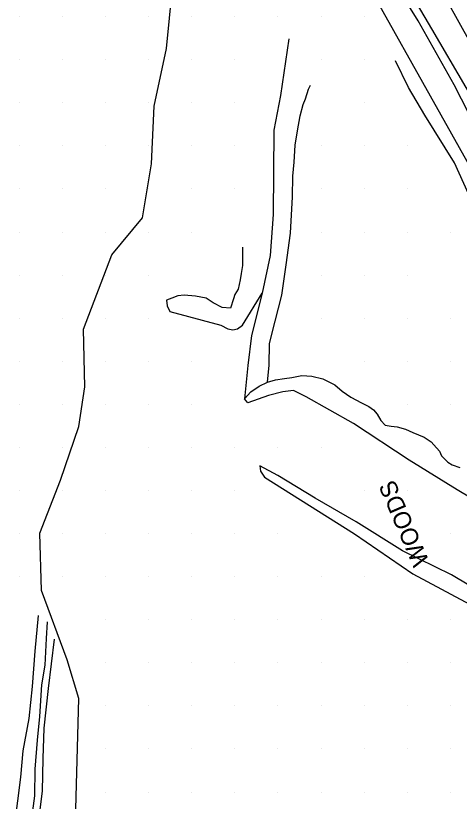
# Model space of a CAD drawing. Extents: x 1548934 to 1561348, y 809680 to 824075.
# Drawn here: x 1551839.2 to 1551942.1, y 810277.8 to 810460.2 of the extents above; entities that cross this region are included whole.
import ezdxf

# ---------------------------------------------------------------- set-up
doc = ezdxf.new("R2010")
doc.units = 0
for name, color, linetype in [('E_NCDOT_Vertical_Profile_Ground_Line', 7, 'Continuous'), ('Exist DTM QL2 LIDAR Elevation Point', 7, 'Continuous'), ('Exist Vegetation Woods Line', 7, 'Continuous'), ('Exist Vegetation Woods Line Text', 7, 'Continuous'), ('P_NCDOT_Vertical_Profile_Grade_Minor_Road', 7, 'Continuous'), ('PH Exist DTM Breakline', 7, 'Continuous')]:
    doc.layers.add(name, color=color, linetype=linetype)

msp = doc.modelspace()

# ---------------------------------------------------------------- linework, layer by layer
at = {"layer": 'E_NCDOT_Vertical_Profile_Ground_Line'}
for points in [[(1552269.12, 810011.85), (1552259.92, 810023.16), (1552240.77, 810045.39), (1552214.34, 810080.42), (1552187.87, 810115.32), (1552162.13, 810150.99), (1552135.64, 810187.58), (1552109.72, 810225.45), (1552084.15, 810264.06), (1552058.91, 810303.06), (1552035.06, 810342.6), (1552011.64, 810381.93), (1551989.04, 810421.64), (1551966.75, 810462.54), (1551944.7, 810504.81), (1551922.38, 810547.42), (1551904.22, 810585.98), (1551891.94, 810609.51), (1551888.01, 810619.12)], [(1552253.41, 809998.89), (1552244.07, 810010.35), (1552226, 810034.01), (1552199.08, 810069.05), (1552172.73, 810104.35), (1552146.5, 810139.67), (1552120.17, 810176.34), (1552094.24, 810214.53), (1552068.08, 810253.47), (1552042.84, 810293.18), (1552018.16, 810332.72), (1551995.31, 810372.57), (1551972.35, 810412.52), (1551950.07, 810453.78), (1551927.46, 810496.24), (1551905.62, 810539.48), (1551886.94, 810576.33), (1551876.35, 810599.17), (1551872.14, 810607.03)]]:
    msp.add_open_spline(points, degree=3, dxfattribs=at)
at = {"layer": 'Exist DTM QL2 LIDAR Elevation Point'}
for p, q in [((1551840.01, 810459.97), (1551840.01, 810459.97)), ((1551850.01, 810459.97), (1551850.01, 810459.97)), ((1551860.01, 810459.97), (1551860.01, 810459.97)), ((1551870.01, 810459.97), (1551870.01, 810459.97)), ((1551880.01, 810459.97), (1551880.01, 810459.97)), ((1551890.01, 810459.97), (1551890.01, 810459.97)), ((1551900.01, 810459.97), (1551900.01, 810459.97)), ((1551910.01, 810459.97), (1551910.01, 810459.97)), ((1551920.01, 810459.97), (1551920.01, 810459.97)), ((1551840.01, 810449.97), (1551840.01, 810449.97)), ((1551850.01, 810449.97), (1551850.01, 810449.97)), ((1551860.01, 810449.97), (1551860.01, 810449.97)), ((1551870.01, 810449.97), (1551870.01, 810449.97)), ((1551880.01, 810449.97), (1551880.01, 810449.97)), ((1551890.01, 810449.97), (1551890.01, 810449.97)), ((1551910.01, 810449.97), (1551910.01, 810449.97)), ((1551920.01, 810449.97), (1551920.01, 810449.97)), ((1551840.01, 810439.97), (1551840.01, 810439.97)), ((1551850.01, 810439.97), (1551850.01, 810439.97)), ((1551860.01, 810439.97), (1551860.01, 810439.97)), ((1551870.01, 810439.97), (1551870.01, 810439.97)), ((1551880.01, 810439.97), (1551880.01, 810439.97)), ((1551890.01, 810439.97), (1551890.01, 810439.97)), ((1551920.01, 810439.97), (1551920.01, 810439.97)), ((1551840.01, 810429.97), (1551840.01, 810429.97)), ((1551850.01, 810429.97), (1551850.01, 810429.97)), ((1551860.01, 810429.97), (1551860.01, 810429.97)), ((1551870.01, 810429.97), (1551870.01, 810429.97)), ((1551880.01, 810429.97), (1551880.01, 810429.97)), ((1551890.01, 810429.97), (1551890.01, 810429.97)), ((1551910.01, 810429.97), (1551910.01, 810429.97)), ((1551920.01, 810429.97), (1551920.01, 810429.97)), ((1551930.01, 810429.97), (1551930.01, 810429.97)), ((1551840.01, 810419.96), (1551840.01, 810419.96)), ((1551850.01, 810419.96), (1551850.01, 810419.96)), ((1551860.01, 810419.96), (1551860.01, 810419.96)), ((1551870.01, 810419.96), (1551870.01, 810419.96)), ((1551880.01, 810419.96), (1551880.01, 810419.96)), ((1551890.01, 810419.96), (1551890.01, 810419.96)), ((1551910.01, 810419.96), (1551910.01, 810419.96)), ((1551920.01, 810419.96), (1551920.01, 810419.96)), ((1551930.01, 810419.96), (1551930.01, 810419.96)), ((1551840.01, 810409.96), (1551840.01, 810409.96)), ((1551850.01, 810409.96), (1551850.01, 810409.96)), ((1551860.01, 810409.96), (1551860.01, 810409.96)), ((1551870.01, 810409.96), (1551870.01, 810409.96)), ((1551880.01, 810409.96), (1551880.01, 810409.96)), ((1551910.01, 810409.96), (1551910.01, 810409.96)), ((1551920.01, 810409.96), (1551920.01, 810409.96)), ((1551930.01, 810409.96), (1551930.01, 810409.96)), ((1551940.01, 810409.96), (1551940.01, 810409.96)), ((1551840.01, 810399.96), (1551840.01, 810399.96)), ((1551850.01, 810399.96), (1551850.01, 810399.96)), ((1551860.01, 810399.96), (1551860.01, 810399.96)), ((1551870.01, 810399.96), (1551870.01, 810399.96)), ((1551910.01, 810399.96), (1551910.01, 810399.96)), ((1551920.01, 810399.96), (1551920.01, 810399.96)), ((1551930.01, 810399.96), (1551930.01, 810399.96)), ((1551840.01, 810389.96), (1551840.01, 810389.96)), ((1551850.01, 810389.96), (1551850.01, 810389.96)), ((1551860.01, 810389.96), (1551860.01, 810389.96)), ((1551870.01, 810389.96), (1551870.01, 810389.96)), ((1551910.01, 810389.96), (1551910.01, 810389.96)), ((1551920.01, 810389.96), (1551920.01, 810389.96)), ((1551930.01, 810389.96), (1551930.01, 810389.96)), ((1551940.01, 810389.96), (1551940.01, 810389.96)), ((1551840.01, 810379.96), (1551840.01, 810379.96)), ((1551850.01, 810379.96), (1551850.01, 810379.96)), ((1551860.01, 810379.96), (1551860.01, 810379.96)), ((1551870.01, 810379.96), (1551870.01, 810379.96)), ((1551880.01, 810379.96), (1551880.01, 810379.96)), ((1551920.01, 810379.96), (1551920.01, 810379.96)), ((1551930.01, 810379.96), (1551930.01, 810379.96)), ((1551940.01, 810379.96), (1551940.01, 810379.96)), ((1551840.01, 810369.96), (1551840.01, 810369.96)), ((1551850.01, 810369.96), (1551850.01, 810369.96)), ((1551860.01, 810369.96), (1551860.01, 810369.96)), ((1551870.01, 810369.96), (1551870.01, 810369.96)), ((1551880.01, 810369.96), (1551880.01, 810369.96)), ((1551930.01, 810369.96), (1551930.01, 810369.96)), ((1551940.01, 810369.96), (1551940.01, 810369.96)), ((1551840.01, 810359.96), (1551840.01, 810359.96)), ((1551850.01, 810359.96), (1551850.01, 810359.96)), ((1551860.01, 810359.96), (1551860.01, 810359.96)), ((1551870.01, 810359.96), (1551870.01, 810359.96)), ((1551880.01, 810359.96), (1551880.01, 810359.96)), ((1551890.01, 810359.96), (1551890.01, 810359.96)), ((1551900.01, 810359.96), (1551900.01, 810359.96)), ((1551910.01, 810359.96), (1551910.01, 810359.96)), ((1551840.01, 810349.96), (1551840.01, 810349.96)), ((1551850.01, 810349.96), (1551850.01, 810349.96)), ((1551860.01, 810349.96), (1551860.01, 810349.96)), ((1551870.01, 810349.96), (1551870.01, 810349.96)), ((1551880.01, 810349.96), (1551880.01, 810349.96)), ((1551890.01, 810349.96), (1551890.01, 810349.96)), ((1551920.01, 810349.96), (1551920.01, 810349.96)), ((1551930.01, 810349.96), (1551930.01, 810349.96)), ((1551840.01, 810339.96), (1551840.01, 810339.96)), ((1551850.01, 810339.96), (1551850.01, 810339.96)), ((1551860.01, 810339.96), (1551860.01, 810339.96)), ((1551870.01, 810339.96), (1551870.01, 810339.96)), ((1551880.01, 810339.96), (1551880.01, 810339.96)), ((1551890.01, 810339.96), (1551890.01, 810339.96)), ((1551900.01, 810339.96), (1551900.01, 810339.96)), ((1551940.01, 810339.96), (1551940.01, 810339.96)), ((1551840.01, 810329.96), (1551840.01, 810329.96)), ((1551850.01, 810329.96), (1551850.01, 810329.96)), ((1551860.01, 810329.96), (1551860.01, 810329.96)), ((1551870.01, 810329.96), (1551870.01, 810329.96)), ((1551880.01, 810329.96), (1551880.01, 810329.96)), ((1551890.01, 810329.96), (1551890.01, 810329.96)), ((1551900.01, 810329.96), (1551900.01, 810329.96)), ((1551910.01, 810329.96), (1551910.01, 810329.96)), ((1551920.01, 810329.96), (1551920.01, 810329.96)), ((1551860.01, 810319.96), (1551860.01, 810319.96)), ((1551870.01, 810319.96), (1551870.01, 810319.96)), ((1551880.01, 810319.96), (1551880.01, 810319.96)), ((1551890.01, 810319.96), (1551890.01, 810319.96)), ((1551900.01, 810319.96), (1551900.01, 810319.96)), ((1551910.01, 810319.96), (1551910.01, 810319.96)), ((1551920.01, 810319.96), (1551920.01, 810319.96)), ((1551930.01, 810319.96), (1551930.01, 810319.96)), ((1551940.01, 810319.96), (1551940.01, 810319.96)), ((1551860.01, 810309.96), (1551860.01, 810309.96)), ((1551870.01, 810309.96), (1551870.01, 810309.96)), ((1551880.01, 810309.96), (1551880.01, 810309.96)), ((1551890.01, 810309.96), (1551890.01, 810309.96)), ((1551900.01, 810309.96), (1551900.01, 810309.96)), ((1551910.01, 810309.96), (1551910.01, 810309.96)), ((1551920.01, 810309.96), (1551920.01, 810309.96)), ((1551930.01, 810309.96), (1551930.01, 810309.96)), ((1551940.01, 810309.96), (1551940.01, 810309.96)), ((1551860.01, 810299.96), (1551860.01, 810299.96)), ((1551870.01, 810299.96), (1551870.01, 810299.96)), ((1551880.01, 810299.96), (1551880.01, 810299.96)), ((1551890.01, 810299.96), (1551890.01, 810299.96)), ((1551900.01, 810299.96), (1551900.01, 810299.96)), ((1551910.01, 810299.96), (1551910.01, 810299.96)), ((1551920.01, 810299.96), (1551920.01, 810299.96)), ((1551930.01, 810299.96), (1551930.01, 810299.96)), ((1551940.01, 810299.96), (1551940.01, 810299.96)), ((1551860.01, 810289.95), (1551860.01, 810289.95)), ((1551870.01, 810289.95), (1551870.01, 810289.95)), ((1551880.01, 810289.95), (1551880.01, 810289.95)), ((1551890.01, 810289.95), (1551890.01, 810289.95)), ((1551900.01, 810289.95), (1551900.01, 810289.95)), ((1551910.01, 810289.95), (1551910.01, 810289.95)), ((1551920.01, 810289.95), (1551920.01, 810289.95)), ((1551930.01, 810289.95), (1551930.01, 810289.95)), ((1551940.01, 810289.95), (1551940.01, 810289.95)), ((1551860.01, 810279.95), (1551860.01, 810279.95)), ((1551870.01, 810279.95), (1551870.01, 810279.95)), ((1551880.01, 810279.95), (1551880.01, 810279.95)), ((1551890.01, 810279.95), (1551890.01, 810279.95)), ((1551900.01, 810279.95), (1551900.01, 810279.95)), ((1551910.01, 810279.95), (1551910.01, 810279.95)), ((1551920.01, 810279.95), (1551920.01, 810279.95)), ((1551930.01, 810279.95), (1551930.01, 810279.95)), ((1551940.01, 810279.95), (1551940.01, 810279.95))]:
    msp.add_line(p, q, dxfattribs=at)
at = {"layer": 'Exist Vegetation Woods Line'}
for points in [[(1551909.09, 810488.42), (1551948.76, 810417.59), (1551964.05, 810390.78), (1551976.83, 810365.17), (1552005.87, 810320.72), (1552010.62, 810310.8), (1552011.79, 810301.68), (1552006.16, 810294.64), (1551995.36, 810284.54), (1551938.37, 810238.19)], [(1551852.87, 810267.35), (1551853.8, 810301.67), (1551851.13, 810310.61), (1551845.21, 810326.7), (1551844.78, 810340.08), (1551849.58, 810352.37), (1551853.82, 810364.81), (1551855.23, 810373.98), (1551854.95, 810387.41), (1551861.46, 810404.65), (1551868.61, 810413.27), (1551870.72, 810425.82), (1551871.32, 810439.21), (1551874.19, 810452.55), (1551875.55, 810466.74)]]:
    msp.add_lwpolyline(points, dxfattribs=at)
at = {"layer": 'P_NCDOT_Vertical_Profile_Grade_Minor_Road'}
msp.add_open_spline([(1551879.82, 810614.21), (1551884.04, 810605.38), (1551895.16, 810581.81), (1551913.82, 810543.91), (1551935.87, 810500.72), (1551958.31, 810458.4), (1551980.95, 810417.47), (1552003.45, 810377.53), (1552026.54, 810337.94), (1552050.88, 810298.39), (1552075.93, 810258.79), (1552101.83, 810219.9), (1552127.9, 810181.92), (1552154.01, 810145.19), (1552180.07, 810109.84), (1552206.52, 810074.71), (1552233.37, 810039.85), (1552251.61, 810016.53), (1552260.84, 810005.28)], degree=3, dxfattribs=at)
at = {"layer": 'PH Exist DTM Breakline'}
for points in [[(1551900.66, 810535.28), (1551921.25, 810497.2), (1551933.34, 810474.29), (1551947.61, 810448.55), (1551960.63, 810425.09), (1551971.32, 810406.71), (1551989.65, 810374.75), (1552011.76, 810338.01), (1552027.69, 810311.76), (1552035.63, 810297.77), (1552036.31, 810295.88), (1552036.56, 810293.53), (1552036.06, 810290.99), (1552035.15, 810285.03)], [(1552020.55, 810277.4), (1552024.63, 810280.31), (1552028.66, 810283.04), (1552030.19, 810284.77), (1552031.59, 810287.04), (1552032.55, 810289.64), (1552032.66, 810292.49), (1552032.27, 810295.68), (1552030.13, 810300.63), (1552025.22, 810309.58), (1552012.61, 810329.52), (1552003.81, 810343.77), (1551993.5, 810360), (1551984.2, 810375.52), (1551973.98, 810392.98), (1551965.16, 810407.75), (1551960.22, 810415.41), (1551952.77, 810427.98), (1551943.69, 810443.48), (1551935.71, 810457.1), (1551929.06, 810468.5)], [(1551949.36, 810427.61), (1551940.87, 810444.11), (1551932.56, 810459.02), (1551927.03, 810467.91)], [(1551902.52, 810454.78), (1551900.65, 810441.64), (1551899.08, 810433.63), (1551898.92, 810414.03), (1551898.19, 810404.48), (1551896.36, 810395.78), (1551893.9, 810385.91), (1551893, 810378.94), (1551892.28, 810371.24)], [(1551955.38, 810392.21), (1551950.71, 810402.63), (1551948.26, 810409.28), (1551944.26, 810418.85), (1551940.96, 810426.01), (1551934.08, 810437.05), (1551930.29, 810443.51), (1551927.26, 810449.73)], [(1551897.6, 810375.13), (1551897.98, 810379.03), (1551898.1, 810384.08), (1551899.35, 810389.25), (1551900.89, 810395.26), (1551901.91, 810402.33), (1551902.96, 810409.72), (1551903.36, 810418.12), (1551903.5, 810422.89), (1551903.8, 810426.17), (1551904.03, 810430.09), (1551904.53, 810433.44), (1551905.14, 810436.9), (1551905.87, 810439.6), (1551906.44, 810440.9), (1551907.12, 810443.14), (1551907.54, 810444.03)], [(1551891.8, 810406.47), (1551891.78, 810402.19), (1551891.49, 810400.31), (1551891.28, 810398.84), (1551890.8, 810396.67), (1551890.06, 810395.45), (1551889.75, 810394.45), (1551888.98, 810392.26), (1551887.09, 810392.4), (1551885, 810393.5), (1551883.35, 810394.61), (1551880.9, 810395.06), (1551878.3, 810395.31), (1551876.81, 810395.15), (1551875.37, 810394.64), (1551874.15, 810394.13), (1551874.34, 810392.79), (1551874.93, 810391.53), (1551886.78, 810388.31), (1551888.4, 810387.48), (1551889.53, 810387.22), (1551890.62, 810387.46), (1551891.79, 810388.32), (1551896.36, 810395.78)], [(1551950.94, 810344.52), (1551941.57, 810350.1), (1551930.48, 810356.99), (1551917.56, 810365.51), (1551906.57, 810371.69), (1551903.62, 810373.15), (1551901.14, 810372.85), (1551897.84, 810371.97), (1551893.07, 810370.27), (1551892.28, 810371.24), (1551893.76, 810372.87), (1551895.64, 810374.21), (1551897.6, 810375.13), (1551899.48, 810375.65), (1551901.52, 810375.94), (1551903.21, 810376.17), (1551905.55, 810376.64), (1551907.88, 810376.51), (1551910.46, 810375.88), (1551913.24, 810374.51), (1551914.94, 810373.05), (1551916.92, 810371.62), (1551919.39, 810370.29), (1551921.08, 810369.49), (1551922.19, 810368.64), (1551923.05, 810367.69), (1551923.87, 810366.21), (1551924.93, 810365.11), (1551926.27, 810364.85), (1551927.7, 810364.77), (1551929.6, 810364.2), (1551931.29, 810363.4), (1551933.95, 810362.36), (1551935.53, 810361.22), (1551936.21, 810360.58), (1551937.47, 810359.11), (1551937.93, 810358.02), (1551939.41, 810356.56), (1551940.46, 810355.9), (1551942.23, 810355.28)], [(1551948.3, 810325.61), (1551940.27, 810330.34), (1551928.9, 810335.95), (1551918.17, 810342.67), (1551908.69, 810348.14), (1551900.01, 810353.45), (1551895.81, 810355.71), (1551895.97, 810354.44), (1551896.92, 810353.01), (1551917.76, 810339.87), (1551931.32, 810330.62), (1551946.81, 810322.35)], [(1551837.13, 810259.64), (1551839.02, 810272.43), (1551840.38, 810283.37), (1551840.94, 810289.51), (1551842.31, 810297.05), (1551843.06, 810304.46), (1551843.72, 810312.67), (1551844.51, 810320.92)], [(1551840.01, 810259.95), (1551841.86, 810267.95), (1551842.96, 810273.92), (1551843.65, 810279.08), (1551843.71, 810285.28), (1551844.22, 810292.02), (1551844.8, 810297.51), (1551845.26, 810304.82), (1551846.01, 810309.4), (1551846.31, 810315.6), (1551846.54, 810319.43)], [(1551848.08, 810315.4), (1551846.72, 810304.02), (1551845.72, 810294.74), (1551845.48, 810287.74), (1551845.35, 810280.16), (1551844.33, 810272.18), (1551842.19, 810261.76), (1551841.42, 810257.42)]]:
    msp.add_lwpolyline(points, dxfattribs=at)

# ---------------------------------------------------------------- texts
at = {"layer": 'Exist Vegetation Woods Line Text'}
msp.add_text('WOODS', height=4.02, rotation=113.1736, dxfattribs=at).set_placement((1551935.21, 810333.44))

doc.saveas('drawing.dxf')
